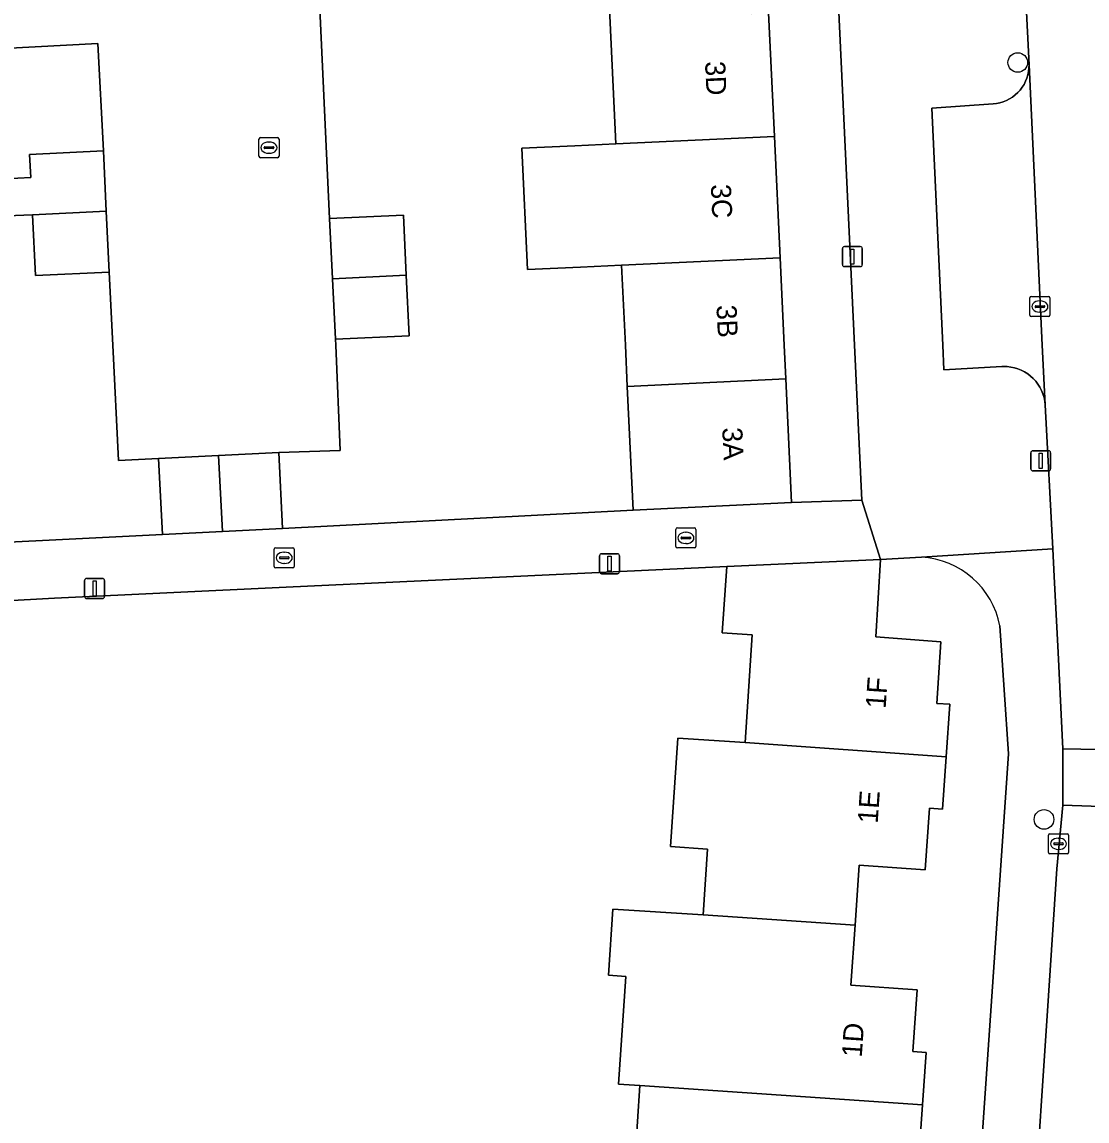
# Model space of a CAD drawing. Extents: x 161084 to 161928, y 385354 to 386522.
# Drawn here: x 161355.5 to 161408.6, y 386211.4 to 386266.1 of the extents above; entities that cross this region are included whole.
import ezdxf

# ---------------------------------------------------------------- set-up
doc = ezdxf.new("R2010")
doc.units = 0
for name, color, linetype in [('IMGEO_Boom', 7, 'Continuous'), ('IMGEO_Erf', 7, 'Continuous'), ('IMGEO_Kolk', 7, 'Continuous'), ('IMGEO_Lichtmast', 7, 'Continuous'), ('IMGEO_Pand', 7, 'Continuous'), ('IMGEO_Pand_nummerreeks', 7, 'Continuous'), ('IMGEO_Parkeervlak_open', 7, 'Continuous'), ('IMGEO_Rijbaan_lokaal_open', 7, 'Continuous'), ('IMGEO_Voetpad_open', 7, 'Continuous')]:
    doc.layers.add(name, color=color, linetype=linetype)

msp = doc.modelspace()

# ---------------------------------------------------------------- linework, layer by layer
at = {"layer": 'IMGEO_Boom'}
for centre in [(161405.125, 386264.087), (161406.433, 386226.384)]:
    msp.add_circle(centre, 0.489, dxfattribs=at)
at = {"layer": 'IMGEO_Erf'}
for points in [[(161397.361, 386242.289), (161396.994, 386250), (161396.054, 386269.783), (161391.721, 386269.589), (161391.865, 386266.522), (161392.713, 386266.562), (161393.001, 386260.401), (161393.284, 386254.362), (161393.488, 386250), (161393.567, 386248.323), (161393.855, 386242.164)], [(161385.106, 386260.032), (161384.675, 386269.26), (161370.272, 386268.569), (161370.839, 386256.31), (161374.515, 386256.489), (161374.66, 386253.492), (161374.806, 386250.478), (161371.131, 386250.3), (161371.144, 386250), (161371.365, 386244.76), (161368.306, 386244.664), (161368.496, 386240.883), (161385.959, 386241.795), (161385.671, 386247.954), (161385.575, 386250), (161385.389, 386253.993), (161383.346, 386253.898), (161380.697, 386253.774), (161380.415, 386259.813), (161383.064, 386259.937)]]:
    msp.add_lwpolyline(points, close=True, dxfattribs=at)
for points in [[(161354.661, 386258.292), (161355.945, 386258.354), (161355.889, 386259.511), (161359.566, 386259.689), (161359.286, 386265.037), (161351.465, 386264.624)], [(161336.557, 386239.29), (161362.505, 386240.583), (161362.315, 386244.364), (161360.32, 386244.263), (161360.038, 386250), (161359.859, 386253.651), (161356.182, 386253.472), (161356.035, 386256.506), (161354.751, 386256.444)], [(161400.324, 386239.446), (161398.287, 386239.334), (161398.048, 386235.484), (161401.299, 386235.231), (161401.086, 386232.165), (161401.744, 386232.119), (161401.562, 386229.51), (161401.381, 386226.902), (161400.724, 386226.949), (161400.511, 386223.883), (161397.227, 386224.111), (161397.02, 386221.119), (161396.813, 386218.123), (161400.108, 386217.896), (161399.898, 386214.826), (161400.557, 386214.781), (161400.378, 386212.17), (161400.199, 386209.558)], [(161389.446, 386221.638), (161389.666, 386224.907), (161387.817, 386225.032), (161388.181, 386230.437), (161391.537, 386230.211), (161391.899, 386235.582), (161390.403, 386235.683), (161390.625, 386238.977), (161368.679, 386237.953), (161357.135, 386237.414), (161312.579, 386234.957)], [(161400.09, 386163.22), (161404.657, 386229.649), (161404.236, 386236.021)], [(161385.939, 386207.755), (161386.303, 386213.126), (161385.231, 386213.199), (161385.594, 386218.564), (161384.73, 386218.623), (161384.952, 386221.916), (161389.446, 386221.638)]]:
    msp.add_lwpolyline(points, dxfattribs=at)
msp.add_arc((161400.091, 386235.233), 4.219, 10.7592, 86.8358, dxfattribs=at)
at = {"layer": 'IMGEO_Kolk'}
for p, q in [((161367.317, 386259.419), (161367.317, 386260.271)), ((161367.392, 386260.345), (161368.244, 386260.345)), ((161368.318, 386260.271), (161368.318, 386259.419)), ((161367.576, 386259.839), (161367.576, 386259.851)), ((161368.014, 386259.802), (161367.616, 386259.802)), ((161367.619, 386259.888), (161368.017, 386259.888)), ((161367.805, 386260.125), (161367.83, 386260.125)), ((161368.06, 386259.851), (161368.06, 386259.839)), ((161368.244, 386259.345), (161367.392, 386259.345)), ((161367.828, 386259.565), (161367.803, 386259.565)), ((161405.728, 386251.506), (161405.728, 386252.358)), ((161405.803, 386252.432), (161406.655, 386252.432)), ((161406.216, 386252.212), (161406.241, 386252.212)), ((161406.729, 386252.358), (161406.729, 386251.506)), ((161405.987, 386251.926), (161405.987, 386251.938)), ((161406.425, 386251.889), (161406.027, 386251.889)), ((161406.03, 386251.975), (161406.428, 386251.975)), ((161406.239, 386251.652), (161406.214, 386251.652)), ((161406.471, 386251.938), (161406.471, 386251.926)), ((161406.655, 386251.432), (161405.803, 386251.432)), ((161388.089, 386239.982), (161388.089, 386240.834)), ((161388.164, 386240.908), (161389.016, 386240.908)), ((161388.577, 386240.688), (161388.602, 386240.688)), ((161389.09, 386240.834), (161389.09, 386239.982)), ((161388.348, 386240.402), (161388.348, 386240.414)), ((161388.786, 386240.365), (161388.388, 386240.365)), ((161388.391, 386240.451), (161388.789, 386240.451)), ((161388.6, 386240.128), (161388.575, 386240.128)), ((161388.832, 386240.414), (161388.832, 386240.402)), ((161368.077, 386238.99), (161368.077, 386239.842)), ((161368.152, 386239.916), (161369.004, 386239.916)), ((161368.336, 386239.41), (161368.336, 386239.422)), ((161368.379, 386239.459), (161368.777, 386239.459)), ((161368.565, 386239.696), (161368.59, 386239.696)), ((161368.82, 386239.422), (161368.82, 386239.41)), ((161369.078, 386239.842), (161369.078, 386238.99)), ((161389.016, 386239.908), (161388.164, 386239.908)), ((161369.004, 386238.916), (161368.152, 386238.916)), ((161368.774, 386239.373), (161368.376, 386239.373)), ((161368.588, 386239.136), (161368.563, 386239.136)), ((161406.655, 386224.745), (161406.655, 386225.597)), ((161406.73, 386225.671), (161407.582, 386225.671)), ((161406.914, 386225.165), (161406.914, 386225.177)), ((161406.957, 386225.214), (161407.355, 386225.214)), ((161407.143, 386225.451), (161407.168, 386225.451)), ((161407.398, 386225.177), (161407.398, 386225.165)), ((161407.656, 386225.597), (161407.656, 386224.745)), ((161407.582, 386224.671), (161406.73, 386224.671)), ((161407.352, 386225.128), (161406.954, 386225.128)), ((161407.166, 386224.891), (161407.141, 386224.891))]:
    msp.add_line(p, q, dxfattribs=at)
for points in [[(161367.317, 386259.419), (161367.317, 386260.271)], [(161367.392, 386260.345), (161368.244, 386260.345)], [(161368.318, 386260.271), (161368.318, 386259.419)], [(161368.244, 386259.345), (161367.392, 386259.345)], [(161405.728, 386251.506), (161405.728, 386252.358)], [(161405.803, 386252.432), (161406.655, 386252.432)], [(161406.729, 386252.358), (161406.729, 386251.506)], [(161406.655, 386251.432), (161405.803, 386251.432)], [(161388.089, 386239.982), (161388.089, 386240.834)], [(161388.164, 386240.908), (161389.016, 386240.908)], [(161389.09, 386240.834), (161389.09, 386239.982)], [(161368.077, 386238.99), (161368.077, 386239.842)], [(161368.152, 386239.916), (161369.004, 386239.916)], [(161369.078, 386239.842), (161369.078, 386238.99)], [(161389.016, 386239.908), (161388.164, 386239.908)], [(161369.004, 386238.916), (161368.152, 386238.916)], [(161406.655, 386224.745), (161406.655, 386225.597)], [(161406.73, 386225.671), (161407.582, 386225.671)], [(161407.656, 386225.597), (161407.656, 386224.745)], [(161407.582, 386224.671), (161406.73, 386224.671)]]:
    msp.add_lwpolyline(points, dxfattribs=at)
for centre, radius, start, end in [((161367.394, 386260.269), 0.0765, 91.552, 178.448), ((161367.394, 386260.269), 0.0765, 91.552, 178.448), ((161368.242, 386260.269), 0.0765, 1.552, 88.448), ((161368.242, 386260.269), 0.0765, 1.552, 88.448), ((161367.616, 386259.848), 0.0403, 85.8775, 175.7526), ((161367.613, 386259.838), 0.0366, 178.938, 274.7102), ((161368.017, 386259.845), 0.043, 264.8664, 352.4533), ((161368.021, 386259.85), 0.0386, 1.7309, 96.639), ((161367.394, 386259.421), 0.0765, 181.552, 268.448), ((161367.394, 386259.421), 0.0765, 181.552, 268.448), ((161368.242, 386259.421), 0.0765, 271.552, 358.448), ((161368.242, 386259.421), 0.0765, 271.552, 358.448), ((161405.805, 386252.356), 0.0765, 91.552, 178.448), ((161405.805, 386252.356), 0.0765, 91.552, 178.448), ((161406.653, 386252.356), 0.0765, 1.552, 88.448), ((161406.653, 386252.356), 0.0765, 1.552, 88.448), ((161405.805, 386251.508), 0.0765, 181.552, 268.448), ((161405.805, 386251.508), 0.0765, 181.552, 268.448), ((161406.027, 386251.935), 0.0403, 85.8775, 175.7526), ((161406.024, 386251.925), 0.0366, 178.938, 274.7102), ((161406.428, 386251.932), 0.043, 264.8664, 352.4533), ((161406.432, 386251.937), 0.0386, 1.7309, 96.639), ((161406.653, 386251.508), 0.0765, 271.552, 358.448), ((161406.653, 386251.508), 0.0765, 271.552, 358.448), ((161388.166, 386240.832), 0.0765, 91.552, 178.448), ((161388.166, 386240.832), 0.0765, 91.552, 178.448), ((161389.014, 386240.832), 0.0765, 1.552, 88.448), ((161389.014, 386240.832), 0.0765, 1.552, 88.448), ((161388.166, 386239.984), 0.0765, 181.552, 268.448), ((161388.166, 386239.984), 0.0765, 181.552, 268.448), ((161388.388, 386240.411), 0.0403, 85.8775, 175.7526), ((161388.385, 386240.401), 0.0366, 178.938, 274.7102), ((161388.789, 386240.408), 0.043, 264.8664, 352.4533), ((161388.793, 386240.413), 0.0386, 1.7309, 96.639), ((161389.014, 386239.984), 0.0765, 271.552, 358.448), ((161389.014, 386239.984), 0.0765, 271.552, 358.448), ((161368.154, 386239.84), 0.0765, 91.552, 178.448), ((161368.154, 386239.84), 0.0765, 91.552, 178.448), ((161368.376, 386239.419), 0.0403, 85.8775, 175.7526), ((161368.373, 386239.409), 0.0366, 178.938, 274.7102), ((161368.777, 386239.416), 0.043, 264.8664, 352.4533), ((161368.781, 386239.421), 0.0386, 1.7309, 96.639), ((161369.002, 386239.84), 0.0765, 1.552, 88.448), ((161369.002, 386239.84), 0.0765, 1.552, 88.448), ((161368.154, 386238.992), 0.0765, 181.552, 268.448), ((161368.154, 386238.992), 0.0765, 181.552, 268.448), ((161369.002, 386238.992), 0.0765, 271.552, 358.448), ((161369.002, 386238.992), 0.0765, 271.552, 358.448), ((161406.732, 386225.595), 0.0765, 91.552, 178.448), ((161406.732, 386225.595), 0.0765, 91.552, 178.448), ((161406.954, 386225.174), 0.0403, 85.8775, 175.7526), ((161407.359, 386225.176), 0.0386, 1.7309, 96.639), ((161407.58, 386225.595), 0.0765, 1.552, 88.448), ((161407.58, 386225.595), 0.0765, 1.552, 88.448), ((161406.732, 386224.747), 0.0765, 181.552, 268.448), ((161406.732, 386224.747), 0.0765, 181.552, 268.448), ((161406.951, 386225.164), 0.0366, 178.938, 274.7102), ((161407.355, 386225.171), 0.043, 264.8664, 352.4533), ((161407.58, 386224.747), 0.0765, 271.552, 358.448), ((161407.58, 386224.747), 0.0765, 271.552, 358.448)]:
    msp.add_arc(centre, radius, start, end, dxfattribs=at)
for centre, major_axis, ratio, start_param, end_param in [((161367.804, 386259.845), (-0.387, 0.002), 0.722429, 4.712389, 7.853982), ((161367.829, 386259.845), (-0.39, 0.002), 0.717154, 1.570796, 4.712389), ((161406.215, 386251.932), (-0.387, 0.002), 0.722429, 4.712389, 7.853982), ((161406.24, 386251.932), (-0.39, 0.002), 0.717154, 1.570796, 4.712389), ((161388.576, 386240.408), (-0.387, 0.002), 0.722429, 4.712389, 7.853982), ((161388.601, 386240.408), (-0.39, 0.002), 0.717154, 1.570796, 4.712389), ((161368.564, 386239.416), (-0.387, 0.002), 0.722429, 4.712389, 7.853982), ((161368.589, 386239.416), (-0.39, 0.002), 0.717154, 1.570796, 4.712389), ((161407.142, 386225.171), (-0.387, 0.002), 0.722429, 4.712389, 7.853982), ((161407.167, 386225.171), (-0.39, 0.002), 0.717154, 1.570796, 4.712389)]:
    msp.add_ellipse(centre, major_axis=major_axis, ratio=ratio, start_param=start_param, end_param=end_param, dxfattribs=at)
at = {"layer": 'IMGEO_Lichtmast'}
for p, q in [((161396.389, 386254.019), (161396.389, 386254.819)), ((161396.389, 386254.819), (161396.389, 386254.019)), ((161396.489, 386254.919), (161397.279, 386254.919)), ((161397.279, 386254.919), (161396.489, 386254.919)), ((161397.379, 386254.819), (161397.379, 386254.019)), ((161397.379, 386254.019), (161397.379, 386254.819)), ((161397.279, 386253.919), (161396.489, 386253.919)), ((161396.489, 386253.919), (161397.279, 386253.919)), ((161405.774, 386243.848), (161405.774, 386244.648)), ((161405.774, 386244.648), (161405.774, 386243.848)), ((161405.874, 386244.748), (161406.664, 386244.748)), ((161406.664, 386244.748), (161405.874, 386244.748)), ((161406.764, 386244.648), (161406.764, 386243.848)), ((161406.764, 386243.848), (161406.764, 386244.648)), ((161406.664, 386243.748), (161405.874, 386243.748)), ((161405.874, 386243.748), (161406.664, 386243.748)), ((161384.289, 386238.719), (161384.289, 386239.519)), ((161384.289, 386239.519), (161384.289, 386238.719)), ((161384.389, 386239.619), (161385.179, 386239.619)), ((161385.179, 386239.619), (161384.389, 386239.619)), ((161385.279, 386239.519), (161385.279, 386238.719)), ((161385.279, 386238.719), (161385.279, 386239.519)), ((161358.735, 386238.389), (161359.525, 386238.389)), ((161359.525, 386238.389), (161358.735, 386238.389)), ((161385.179, 386238.619), (161384.389, 386238.619)), ((161384.389, 386238.619), (161385.179, 386238.619)), ((161358.635, 386237.489), (161358.635, 386238.289)), ((161358.635, 386238.289), (161358.635, 386237.489)), ((161359.625, 386238.289), (161359.625, 386237.489)), ((161359.625, 386237.489), (161359.625, 386238.289)), ((161359.525, 386237.389), (161358.735, 386237.389)), ((161358.735, 386237.389), (161359.525, 386237.389))]:
    msp.add_line(p, q, dxfattribs=at)
for points in [[(161396.809, 386254.794), (161396.959, 386254.794), (161396.959, 386254.044), (161396.809, 386254.044), (161396.809, 386254.794)], [(161406.194, 386244.623), (161406.344, 386244.623), (161406.344, 386243.873), (161406.194, 386243.873), (161406.194, 386244.623)], [(161384.709, 386239.494), (161384.859, 386239.494), (161384.859, 386238.744), (161384.709, 386238.744), (161384.709, 386239.494)], [(161359.055, 386238.264), (161359.205, 386238.264), (161359.205, 386237.514), (161359.055, 386237.514), (161359.055, 386238.264)]]:
    msp.add_lwpolyline(points, dxfattribs=at)
for centre, start, end in [((161396.489, 386254.819), 90, 180), ((161396.489, 386254.819), 90, 180), ((161397.279, 386254.819), 0, 90), ((161397.279, 386254.819), 360, 90), ((161396.489, 386254.019), 180, 270), ((161396.489, 386254.019), 180, 270), ((161397.279, 386254.019), 270, 0), ((161397.279, 386254.019), 270, 0), ((161405.874, 386244.648), 90, 180), ((161405.874, 386244.648), 90, 180), ((161406.664, 386244.648), 0, 90), ((161406.664, 386244.648), 360, 90), ((161405.874, 386243.848), 180, 270), ((161405.874, 386243.848), 180, 270), ((161406.664, 386243.848), 270, 0), ((161406.664, 386243.848), 270, 0), ((161384.389, 386239.519), 90, 180), ((161384.389, 386239.519), 90, 180), ((161385.179, 386239.519), 0, 90), ((161385.179, 386239.519), 360, 90), ((161358.735, 386238.289), 90, 180), ((161358.735, 386238.289), 90, 180), ((161359.525, 386238.289), 0, 90), ((161359.525, 386238.289), 360, 90), ((161384.389, 386238.719), 180, 270), ((161384.389, 386238.719), 180, 270), ((161385.179, 386238.719), 270, 0), ((161385.179, 386238.719), 270, 0), ((161358.735, 386237.489), 180, 270), ((161358.735, 386237.489), 180, 270), ((161359.525, 386237.489), 270, 0), ((161359.525, 386237.489), 270, 0)]:
    msp.add_arc(centre, 0.1, start, end, dxfattribs=at)
at = {"layer": 'IMGEO_Pand'}
for points in [[(161393.001, 386260.401), (161392.713, 386266.562), (161391.865, 386266.522), (161391.721, 386269.589), (161384.675, 386269.26), (161385.106, 386260.032)], [(161393.001, 386260.401), (161385.106, 386260.032), (161383.064, 386259.937), (161380.415, 386259.813), (161380.697, 386253.774), (161383.346, 386253.898), (161385.389, 386253.993), (161393.284, 386254.362)], [(161359.566, 386259.689), (161355.889, 386259.511), (161355.945, 386258.354), (161354.661, 386258.292), (161354.751, 386256.444), (161356.035, 386256.506), (161359.712, 386256.684)], [(161356.035, 386256.506), (161356.182, 386253.472), (161359.859, 386253.651), (161359.712, 386256.684)], [(161374.66, 386253.492), (161374.515, 386256.489), (161370.839, 386256.31), (161370.984, 386253.32)], [(161393.567, 386248.323), (161393.488, 386250), (161393.284, 386254.362), (161385.389, 386253.993), (161385.575, 386250), (161385.671, 386247.954)], [(161370.984, 386253.32), (161371.131, 386250.3), (161374.806, 386250.478), (161374.66, 386253.492)], [(161393.855, 386242.164), (161393.567, 386248.323), (161385.671, 386247.954), (161385.959, 386241.795)], [(161365.498, 386240.733), (161365.309, 386244.514), (161362.315, 386244.364), (161362.505, 386240.583)], [(161368.496, 386240.883), (161368.306, 386244.664), (161365.309, 386244.514), (161365.498, 386240.733)], [(161390.625, 386238.977), (161390.403, 386235.683), (161391.899, 386235.582), (161391.537, 386230.211), (161401.562, 386229.51), (161401.744, 386232.119), (161401.086, 386232.165), (161401.299, 386235.231), (161398.048, 386235.484), (161398.287, 386239.334)], [(161401.562, 386229.51), (161391.537, 386230.211), (161388.181, 386230.437), (161387.817, 386225.032), (161389.666, 386224.907), (161389.446, 386221.638), (161397.02, 386221.119), (161397.227, 386224.111), (161400.511, 386223.883), (161400.724, 386226.949), (161401.381, 386226.902)], [(161397.02, 386221.119), (161389.446, 386221.638), (161384.952, 386221.916), (161384.73, 386218.623), (161385.594, 386218.564), (161385.231, 386213.199), (161386.303, 386213.126), (161400.378, 386212.17), (161400.557, 386214.781), (161399.898, 386214.826), (161400.108, 386217.896), (161396.813, 386218.123)], [(161395.837, 386203.775), (161396.049, 386206.768), (161399.332, 386206.534), (161399.541, 386209.604), (161400.199, 386209.558), (161400.378, 386212.17), (161386.303, 386213.126), (161385.939, 386207.755), (161385.503, 386207.784), (161385.282, 386204.524)]]:
    msp.add_lwpolyline(points, close=True, dxfattribs=at)
at = {"layer": 'IMGEO_Parkeervlak_open'}
msp.add_lwpolyline([(161406.49, 386247.042), (161406.339, 386250), (161405.686, 386263.977), (161405.682, 386263.815), (161405.662, 386263.644), (161405.628, 386263.476), (161405.578, 386263.311), (161405.514, 386263.151), (161405.436, 386262.998), (161405.345, 386262.852), (161405.241, 386262.715), (161405.125, 386262.588), (161404.998, 386262.472), (161404.862, 386262.368), (161404.716, 386262.276), (161404.563, 386262.197), (161404.404, 386262.133), (161404.239, 386262.083), (161404.071, 386262.048), (161403.9, 386262.028), (161400.839, 386261.813), (161401.386, 386250), (161401.443, 386248.772), (161404.335, 386248.942), (161404.416, 386248.945), (161404.598, 386248.94), (161404.78, 386248.919), (161404.958, 386248.882), (161405.133, 386248.829), (161405.302, 386248.76), (161405.465, 386248.677), (161405.619, 386248.579), (161405.764, 386248.468), (161405.899, 386248.345), (161406.022, 386248.21), (161406.132, 386248.064), (161406.229, 386247.91), (161406.312, 386247.747), (161406.38, 386247.577), (161406.433, 386247.402), (161406.469, 386247.223)], close=True, dxfattribs=at)
at = {"layer": 'IMGEO_Rijbaan_lokaal_open'}
for points in [[(161411.052, 386295.842), (161404.213, 386295.523), (161404.233, 386295.09), (161405.023, 386278.177), (161405.106, 386276.408), (161405.532, 386267.274), (161405.686, 386263.977), (161406.339, 386250), (161406.49, 386247.042), (161406.872, 386239.857), (161406.945, 386238.489), (161407.144, 386234.708), (161407.371, 386229.904), (161414.602, 386229.773), (161414.919, 386234.455), (161413.264, 386251.618), (161413.26, 386251.899)], [(161414.602, 386229.773), (161407.371, 386229.904), (161407.364, 386227.1), (161414.409, 386226.845)]]:
    msp.add_lwpolyline(points, close=True, dxfattribs=at)
for points in [[(161351.465, 386264.624), (161359.286, 386265.037), (161359.566, 386259.689), (161359.712, 386256.684), (161359.859, 386253.651), (161360.038, 386250), (161360.32, 386244.263), (161362.315, 386244.364), (161365.309, 386244.514), (161368.306, 386244.664), (161371.365, 386244.76), (161371.144, 386250), (161371.131, 386250.3), (161370.984, 386253.32), (161370.839, 386256.31), (161370.272, 386268.569)], [(161413.073, 386209.018), (161413.657, 386217.606), (161414.409, 386226.845), (161407.364, 386227.1), (161407.076, 386223.932), (161406.622, 386217.098), (161405.909, 386206.378)]]:
    msp.add_lwpolyline(points, dxfattribs=at)
at = {"layer": 'IMGEO_Voetpad_open'}
for points in [[(161396.054, 386269.783), (161396.994, 386250), (161397.361, 386242.289), (161398.287, 386239.334), (161400.324, 386239.446), (161406.872, 386239.857), (161406.49, 386247.042), (161406.469, 386247.223), (161406.433, 386247.402), (161406.38, 386247.577), (161406.312, 386247.747), (161406.229, 386247.91), (161406.132, 386248.064), (161406.022, 386248.21), (161405.899, 386248.345), (161405.764, 386248.468), (161405.619, 386248.579), (161405.465, 386248.677), (161405.302, 386248.76), (161405.133, 386248.829), (161404.958, 386248.882), (161404.78, 386248.919), (161404.598, 386248.94), (161404.416, 386248.945), (161404.335, 386248.942), (161401.443, 386248.772), (161401.386, 386250), (161400.839, 386261.813), (161403.9, 386262.028), (161404.071, 386262.048), (161404.239, 386262.083), (161404.404, 386262.133), (161404.563, 386262.197), (161404.716, 386262.276), (161404.862, 386262.368), (161404.998, 386262.472), (161405.125, 386262.588), (161405.241, 386262.715), (161405.345, 386262.852), (161405.436, 386262.998), (161405.514, 386263.151), (161405.578, 386263.311), (161405.628, 386263.476), (161405.662, 386263.644), (161405.682, 386263.815), (161405.686, 386263.977), (161405.532, 386267.274)], [(161312.579, 386234.957), (161357.135, 386237.414), (161368.679, 386237.953), (161390.625, 386238.977), (161398.287, 386239.334), (161397.361, 386242.289), (161393.855, 386242.164), (161385.959, 386241.795), (161368.496, 386240.883), (161365.498, 386240.733), (161362.505, 386240.583), (161336.557, 386239.29)], [(161407.371, 386229.904), (161407.144, 386234.708), (161406.945, 386238.489), (161406.872, 386239.857), (161400.324, 386239.446)], [(161404.236, 386236.021), (161404.657, 386229.649), (161400.09, 386163.22)], [(161396.911, 386160.63), (161401.466, 386159.702), (161401.816, 386160.12), (161402.127, 386160.566), (161402.396, 386161.039), (161402.623, 386161.534), (161402.804, 386162.047), (161402.939, 386162.575), (161403.026, 386163.112), (161403.054, 386163.415), (161404.32, 386182.469), (161404.773, 386189.284), (161405.455, 386199.541), (161405.909, 386206.378), (161406.622, 386217.098), (161407.076, 386223.932), (161407.364, 386227.1), (161407.371, 386229.904)]]:
    msp.add_lwpolyline(points, dxfattribs=at)
msp.add_arc((161400.091, 386235.233), 4.219, 10.7592, 86.8358, dxfattribs=at)

# ---------------------------------------------------------------- texts
at = {"layer": 'IMGEO_Pand_nummerreeks'}
for s, rotation, p in [('3D', 272.6799, (161389.542, 386264.132)), ('3C', 272.6812, (161389.831, 386258.007)), ('3B', 272.6826, (161390.111, 386251.993)), ('3A', 272.6772, (161390.397, 386245.894)), ('1F', 86.026, (161398.54, 386231.878)), ('1E', 86.026, (161398.143, 386226.16)), ('1D', 86.0868, (161397.351, 386214.516))]:
    msp.add_text(s, height=1, rotation=rotation, dxfattribs=at).set_placement(p)

doc.saveas('drawing.dxf')
